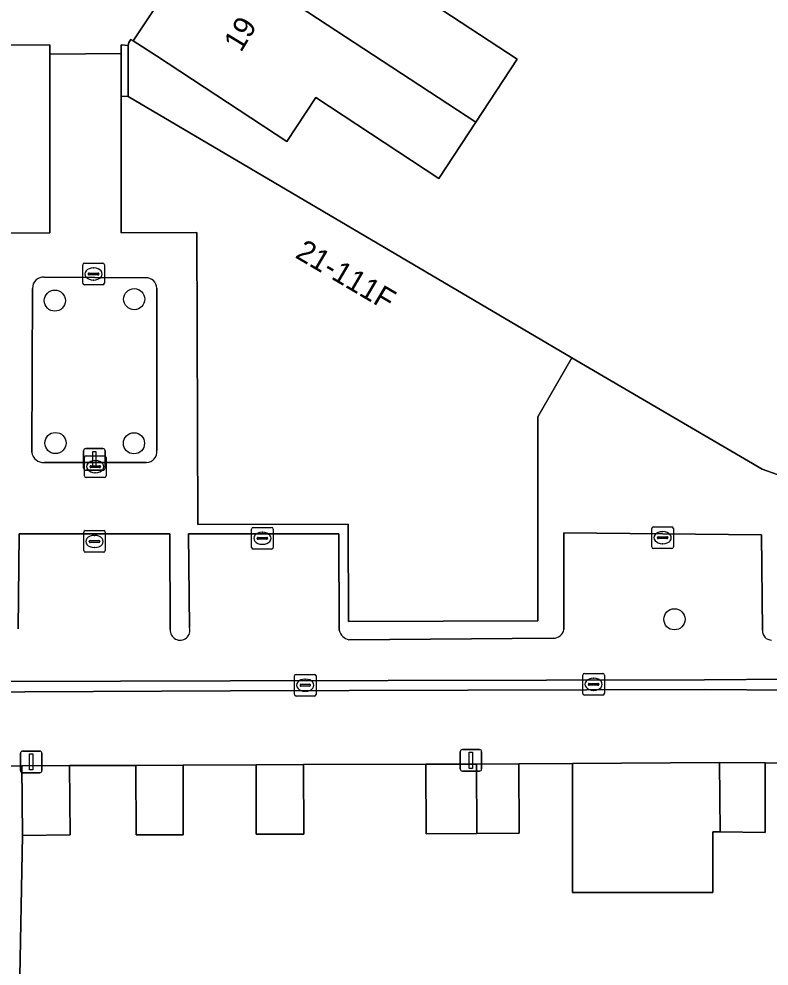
# Model space of a CAD drawing. Extents: x 159716 to 160783, y 383290 to 384031.
# Drawn here: x 160223.85 to 160258.52, y 383782.17 to 383825.95 of the extents above; entities that cross this region are included whole.
import ezdxf

# ---------------------------------------------------------------- set-up
doc = ezdxf.new("R2010")
doc.units = 0
for name, color, linetype in [('IMGEO_Boom', 7, 'Continuous'), ('IMGEO_Erf', 7, 'Continuous'), ('IMGEO_Groenvoorziening', 7, 'Continuous'), ('IMGEO_Kolk', 7, 'Continuous'), ('IMGEO_Lichtmast', 7, 'Continuous'), ('IMGEO_Muur', 7, 'Continuous'), ('IMGEO_Pand', 7, 'Continuous'), ('IMGEO_Pand_nummerreeks', 7, 'Continuous'), ('IMGEO_Parkeervlak_open', 7, 'Continuous'), ('IMGEO_Rijbaan_lokaal_open', 7, 'Continuous'), ('IMGEO_Voetpad_open', 7, 'Continuous')]:
    doc.layers.add(name, color=color, linetype=linetype)

msp = doc.modelspace()

# ---------------------------------------------------------------- linework, layer by layer
at = {"layer": 'IMGEO_Boom'}
for centre in [(160225.505, 383812.931), (160229.175, 383812.999), (160225.533, 383806.347), (160229.163, 383806.335), (160254.15, 383798.2)]:
    msp.add_circle(centre, 0.489, dxfattribs=at)
at = {"layer": 'IMGEO_Erf'}
for points in [[(160241.255, 383827.794), (160246.882, 383824.096), (160244.962, 383821.175), (160243.256, 383818.578), (160237.569, 383822.315), (160236.236, 383820.285), (160230.202, 383824.25), (160229.124, 383824.942), (160229.025, 383825.006), (160228.933, 383824.866), (160228.896, 383824.729), (160228.897, 383822.372), (160249.41, 383810.281), (160258.204, 383805.144), (160258.906, 383804.9)], [(160264.206, 383791.469), (160258.341, 383791.555), (160258.342, 383788.345), (160256.258, 383788.369), (160255.919, 383788.365), (160255.92, 383785.574), (160249.443, 383785.571), (160249.441, 383791.528), (160246.95, 383791.515), (160246.965, 383788.305), (160245.015, 383788.296), (160242.669, 383788.285), (160242.654, 383791.495), (160237.008, 383791.479), (160237.022, 383788.269), (160234.82, 383788.259), (160234.806, 383791.469), (160231.438, 383791.45), (160231.444, 383788.24), (160229.261, 383788.236), (160229.256, 383791.446), (160226.184, 383791.437), (160226.211, 383788.227), (160224.005, 383788.208), (160223.873, 383780.869)]]:
    msp.add_lwpolyline(points, dxfattribs=at)
at = {"layer": 'IMGEO_Groenvoorziening'}
for points in [[(160229.704, 383813.992), (160225.014, 383814.011)], [(160224.475, 383813.495), (160224.437, 383805.91)], [(160230.221, 383805.996), (160230.22, 383813.502)], [(160225.008, 383805.44), (160229.744, 383805.454)]]:
    msp.add_lwpolyline(points, dxfattribs=at)
for centre, radius, start, end in [((160224.966, 383813.522), 0.492, 84.3723, 183.1299), ((160229.718, 383813.49), 0.502, 1.356, 91.6049), ((160224.993, 383806.004), 0.564, 189.5505, 271.5327), ((160229.741, 383805.937), 0.483, 270.3403, 6.9594)]:
    msp.add_arc(centre, radius, start, end, dxfattribs=at)
at = {"layer": 'IMGEO_Kolk'}
for p, q in [((160226.794, 383813.737), (160226.794, 383814.589)), ((160226.869, 383814.663), (160227.721, 383814.663)), ((160227.795, 383814.589), (160227.795, 383813.737)), ((160227.053, 383814.157), (160227.053, 383814.169)), ((160227.491, 383814.12), (160227.093, 383814.12)), ((160227.096, 383814.206), (160227.494, 383814.206)), ((160227.282, 383814.443), (160227.307, 383814.443)), ((160227.537, 383814.169), (160227.537, 383814.157)), ((160227.721, 383813.663), (160226.869, 383813.663)), ((160227.305, 383813.883), (160227.28, 383813.883)), ((160226.948, 383805.755), (160227.8, 383805.755)), ((160226.873, 383804.829), (160226.873, 383805.681)), ((160227.175, 383805.298), (160227.573, 383805.298)), ((160227.361, 383805.535), (160227.386, 383805.535)), ((160227.874, 383805.681), (160227.874, 383804.829)), ((160227.132, 383805.249), (160227.132, 383805.261)), ((160227.57, 383805.212), (160227.172, 383805.212)), ((160227.384, 383804.975), (160227.359, 383804.975)), ((160227.616, 383805.261), (160227.616, 383805.249)), ((160227.8, 383804.755), (160226.948, 383804.755)), ((160226.838, 383801.372), (160226.838, 383802.224)), ((160226.913, 383802.298), (160227.765, 383802.298)), ((160227.839, 383802.224), (160227.839, 383801.372)), ((160234.601, 383801.518), (160234.601, 383802.37)), ((160234.676, 383802.444), (160235.528, 383802.444)), ((160235.089, 383802.224), (160235.114, 383802.224)), ((160235.602, 383802.37), (160235.602, 383801.518)), ((160253.103, 383801.544), (160253.103, 383802.396)), ((160253.178, 383802.47), (160254.03, 383802.47)), ((160253.591, 383802.25), (160253.616, 383802.25)), ((160254.104, 383802.396), (160254.104, 383801.544)), ((160227.097, 383801.792), (160227.097, 383801.804)), ((160227.14, 383801.841), (160227.538, 383801.841)), ((160227.326, 383802.078), (160227.351, 383802.078)), ((160227.581, 383801.804), (160227.581, 383801.792)), ((160234.86, 383801.938), (160234.86, 383801.95)), ((160235.298, 383801.901), (160234.9, 383801.901)), ((160234.903, 383801.987), (160235.301, 383801.987)), ((160235.344, 383801.95), (160235.344, 383801.938)), ((160253.362, 383801.964), (160253.362, 383801.976)), ((160253.8, 383801.927), (160253.402, 383801.927)), ((160253.405, 383802.013), (160253.803, 383802.013)), ((160253.846, 383801.976), (160253.846, 383801.964)), ((160227.535, 383801.755), (160227.137, 383801.755)), ((160227.349, 383801.518), (160227.324, 383801.518)), ((160235.528, 383801.444), (160234.676, 383801.444)), ((160235.112, 383801.664), (160235.087, 383801.664)), ((160254.03, 383801.47), (160253.178, 383801.47)), ((160253.614, 383801.69), (160253.589, 383801.69)), ((160227.765, 383801.298), (160226.913, 383801.298)), ((160236.656, 383795.652), (160237.508, 383795.652)), ((160249.987, 383795.693), (160250.839, 383795.693)), ((160236.581, 383794.726), (160236.581, 383795.578)), ((160237.069, 383795.432), (160237.094, 383795.432)), ((160237.582, 383795.578), (160237.582, 383794.726)), ((160249.912, 383794.767), (160249.912, 383795.619)), ((160250.171, 383795.187), (160250.171, 383795.199)), ((160250.214, 383795.236), (160250.612, 383795.236)), ((160250.4, 383795.473), (160250.425, 383795.473)), ((160250.655, 383795.199), (160250.655, 383795.187)), ((160250.913, 383795.619), (160250.913, 383794.767)), ((160236.84, 383795.146), (160236.84, 383795.158)), ((160237.278, 383795.109), (160236.88, 383795.109)), ((160236.883, 383795.195), (160237.281, 383795.195)), ((160237.092, 383794.872), (160237.067, 383794.872)), ((160237.324, 383795.158), (160237.324, 383795.146)), ((160250.609, 383795.15), (160250.211, 383795.15)), ((160250.423, 383794.913), (160250.398, 383794.913)), ((160237.508, 383794.652), (160236.656, 383794.652)), ((160250.839, 383794.693), (160249.987, 383794.693))]:
    msp.add_line(p, q, dxfattribs=at)
for points in [[(160226.794, 383813.737), (160226.794, 383814.589)], [(160226.869, 383814.663), (160227.721, 383814.663)], [(160227.795, 383814.589), (160227.795, 383813.737)], [(160227.721, 383813.663), (160226.869, 383813.663)], [(160226.948, 383805.755), (160227.8, 383805.755)], [(160226.873, 383804.829), (160226.873, 383805.681)], [(160227.874, 383805.681), (160227.874, 383804.829)], [(160227.8, 383804.755), (160226.948, 383804.755)], [(160226.838, 383801.372), (160226.838, 383802.224)], [(160226.913, 383802.298), (160227.765, 383802.298)], [(160227.839, 383802.224), (160227.839, 383801.372)], [(160234.601, 383801.518), (160234.601, 383802.37)], [(160234.676, 383802.444), (160235.528, 383802.444)], [(160235.602, 383802.37), (160235.602, 383801.518)], [(160253.103, 383801.544), (160253.103, 383802.396)], [(160253.178, 383802.47), (160254.03, 383802.47)], [(160254.104, 383802.396), (160254.104, 383801.544)], [(160235.528, 383801.444), (160234.676, 383801.444)], [(160254.03, 383801.47), (160253.178, 383801.47)], [(160227.765, 383801.298), (160226.913, 383801.298)], [(160236.656, 383795.652), (160237.508, 383795.652)], [(160249.987, 383795.693), (160250.839, 383795.693)], [(160236.581, 383794.726), (160236.581, 383795.578)], [(160237.582, 383795.578), (160237.582, 383794.726)], [(160249.912, 383794.767), (160249.912, 383795.619)], [(160250.913, 383795.619), (160250.913, 383794.767)], [(160237.508, 383794.652), (160236.656, 383794.652)], [(160250.839, 383794.693), (160249.987, 383794.693)]]:
    msp.add_lwpolyline(points, dxfattribs=at)
for centre, radius, start, end in [((160226.871, 383814.587), 0.0765, 91.552, 178.448), ((160226.871, 383814.587), 0.0765, 91.552, 178.448), ((160227.719, 383814.587), 0.0765, 1.552, 88.448), ((160227.719, 383814.587), 0.0765, 1.552, 88.448), ((160227.093, 383814.166), 0.0403, 85.8775, 175.7526), ((160227.09, 383814.156), 0.0366, 178.938, 274.7102), ((160227.494, 383814.163), 0.043, 264.8664, 352.4533), ((160227.498, 383814.168), 0.0386, 1.7309, 96.639), ((160226.871, 383813.739), 0.0765, 181.552, 268.448), ((160226.871, 383813.739), 0.0765, 181.552, 268.448), ((160227.719, 383813.739), 0.0765, 271.552, 358.448), ((160227.719, 383813.739), 0.0765, 271.552, 358.448), ((160226.95, 383805.679), 0.0765, 91.552, 178.448), ((160226.95, 383805.679), 0.0765, 91.552, 178.448), ((160227.798, 383805.679), 0.0765, 1.552, 88.448), ((160227.798, 383805.679), 0.0765, 1.552, 88.448), ((160227.172, 383805.258), 0.0403, 85.8775, 175.7526), ((160227.577, 383805.26), 0.0386, 1.7309, 96.639), ((160227.169, 383805.248), 0.0366, 178.938, 274.7102), ((160227.573, 383805.255), 0.043, 264.8664, 352.4533), ((160226.95, 383804.831), 0.0765, 181.552, 268.448), ((160226.95, 383804.831), 0.0765, 181.552, 268.448), ((160227.798, 383804.831), 0.0765, 271.552, 358.448), ((160227.798, 383804.831), 0.0765, 271.552, 358.448), ((160226.915, 383802.222), 0.0765, 91.552, 178.448), ((160226.915, 383802.222), 0.0765, 91.552, 178.448), ((160227.763, 383802.222), 0.0765, 1.552, 88.448), ((160227.763, 383802.222), 0.0765, 1.552, 88.448), ((160234.678, 383802.368), 0.0765, 91.552, 178.448), ((160234.678, 383802.368), 0.0765, 91.552, 178.448), ((160235.526, 383802.368), 0.0765, 1.552, 88.448), ((160235.526, 383802.368), 0.0765, 1.552, 88.448), ((160253.18, 383802.394), 0.0765, 91.552, 178.448), ((160253.18, 383802.394), 0.0765, 91.552, 178.448), ((160254.028, 383802.394), 0.0765, 1.552, 88.448), ((160254.028, 383802.394), 0.0765, 1.552, 88.448), ((160227.137, 383801.801), 0.0403, 85.8775, 175.7526), ((160227.134, 383801.791), 0.0366, 178.938, 274.7102), ((160227.538, 383801.798), 0.043, 264.8664, 352.4533), ((160227.542, 383801.803), 0.0386, 1.7309, 96.639), ((160234.9, 383801.947), 0.0403, 85.8775, 175.7526), ((160234.897, 383801.937), 0.0366, 178.938, 274.7102), ((160235.301, 383801.944), 0.043, 264.8664, 352.4533), ((160235.305, 383801.949), 0.0386, 1.7309, 96.639), ((160253.402, 383801.973), 0.0403, 85.8775, 175.7526), ((160253.399, 383801.963), 0.0366, 178.938, 274.7102), ((160253.803, 383801.97), 0.043, 264.8664, 352.4533), ((160253.807, 383801.975), 0.0386, 1.7309, 96.639), ((160226.915, 383801.374), 0.0765, 181.552, 268.448), ((160226.915, 383801.374), 0.0765, 181.552, 268.448), ((160227.763, 383801.374), 0.0765, 271.552, 358.448), ((160227.763, 383801.374), 0.0765, 271.552, 358.448), ((160234.678, 383801.52), 0.0765, 181.552, 268.448), ((160234.678, 383801.52), 0.0765, 181.552, 268.448), ((160235.526, 383801.52), 0.0765, 271.552, 358.448), ((160235.526, 383801.52), 0.0765, 271.552, 358.448), ((160253.18, 383801.546), 0.0765, 181.552, 268.448), ((160253.18, 383801.546), 0.0765, 181.552, 268.448), ((160254.028, 383801.546), 0.0765, 271.552, 358.448), ((160254.028, 383801.546), 0.0765, 271.552, 358.448), ((160236.658, 383795.576), 0.0765, 91.552, 178.448), ((160236.658, 383795.576), 0.0765, 91.552, 178.448), ((160237.506, 383795.576), 0.0765, 1.552, 88.448), ((160237.506, 383795.576), 0.0765, 1.552, 88.448), ((160249.989, 383795.617), 0.0765, 91.552, 178.448), ((160249.989, 383795.617), 0.0765, 91.552, 178.448), ((160250.837, 383795.617), 0.0765, 1.552, 88.448), ((160250.837, 383795.617), 0.0765, 1.552, 88.448), ((160250.211, 383795.196), 0.0403, 85.8775, 175.7526), ((160250.616, 383795.198), 0.0386, 1.7309, 96.639), ((160236.88, 383795.155), 0.0403, 85.8775, 175.7526), ((160236.877, 383795.145), 0.0366, 178.938, 274.7102), ((160237.281, 383795.152), 0.043, 264.8664, 352.4533), ((160237.285, 383795.157), 0.0386, 1.7309, 96.639), ((160249.989, 383794.769), 0.0765, 181.552, 268.448), ((160249.989, 383794.769), 0.0765, 181.552, 268.448), ((160250.208, 383795.186), 0.0366, 178.938, 274.7102), ((160250.612, 383795.193), 0.043, 264.8664, 352.4533), ((160250.837, 383794.769), 0.0765, 271.552, 358.448), ((160250.837, 383794.769), 0.0765, 271.552, 358.448), ((160236.658, 383794.728), 0.0765, 181.552, 268.448), ((160236.658, 383794.728), 0.0765, 181.552, 268.448), ((160237.506, 383794.728), 0.0765, 271.552, 358.448), ((160237.506, 383794.728), 0.0765, 271.552, 358.448)]:
    msp.add_arc(centre, radius, start, end, dxfattribs=at)
for centre, major_axis, ratio, start_param, end_param in [((160227.281, 383814.163), (-0.387, 0.002), 0.722429, 4.712389, 7.853982), ((160227.306, 383814.163), (-0.39, 0.002), 0.717154, 1.570796, 4.712389), ((160227.36, 383805.255), (-0.387, 0.002), 0.722429, 4.712389, 7.853982), ((160227.385, 383805.255), (-0.39, 0.002), 0.717154, 1.570796, 4.712389), ((160235.088, 383801.944), (-0.387, 0.002), 0.722429, 4.712389, 7.853982), ((160235.113, 383801.944), (-0.39, 0.002), 0.717154, 1.570796, 4.712389), ((160253.59, 383801.97), (-0.387, 0.002), 0.722429, 4.712389, 7.853982), ((160253.615, 383801.97), (-0.39, 0.002), 0.717154, 1.570796, 4.712389), ((160227.325, 383801.798), (-0.387, 0.002), 0.722429, 4.712389, 7.853982), ((160227.35, 383801.798), (-0.39, 0.002), 0.717154, 1.570796, 4.712389), ((160237.068, 383795.152), (-0.387, 0.002), 0.722429, 4.712389, 7.853982), ((160237.093, 383795.152), (-0.39, 0.002), 0.717154, 1.570796, 4.712389), ((160250.399, 383795.193), (-0.387, 0.002), 0.722429, 4.712389, 7.853982), ((160250.424, 383795.193), (-0.39, 0.002), 0.717154, 1.570796, 4.712389)]:
    msp.add_ellipse(centre, major_axis=major_axis, ratio=ratio, start_param=start_param, end_param=end_param, dxfattribs=at)
at = {"layer": 'IMGEO_Lichtmast'}
for p, q in [((160226.837, 383805.187), (160226.837, 383805.987)), ((160226.837, 383805.987), (160226.837, 383805.187)), ((160226.937, 383806.087), (160227.727, 383806.087)), ((160227.727, 383806.087), (160226.937, 383806.087)), ((160227.827, 383805.987), (160227.827, 383805.187)), ((160227.827, 383805.187), (160227.827, 383805.987)), ((160227.727, 383805.087), (160226.937, 383805.087)), ((160226.937, 383805.087), (160227.727, 383805.087)), ((160244.347, 383792.178), (160245.137, 383792.178)), ((160245.137, 383792.178), (160244.347, 383792.178)), ((160223.917, 383791.207), (160223.917, 383792.007)), ((160223.917, 383792.007), (160223.917, 383791.207)), ((160224.017, 383792.107), (160224.807, 383792.107)), ((160224.807, 383792.107), (160224.017, 383792.107)), ((160224.907, 383792.007), (160224.907, 383791.207)), ((160224.907, 383791.207), (160224.907, 383792.007)), ((160244.247, 383791.278), (160244.247, 383792.078)), ((160244.247, 383792.078), (160244.247, 383791.278)), ((160245.237, 383792.078), (160245.237, 383791.278)), ((160245.237, 383791.278), (160245.237, 383792.078)), ((160224.807, 383791.107), (160224.017, 383791.107)), ((160224.017, 383791.107), (160224.807, 383791.107)), ((160245.137, 383791.178), (160244.347, 383791.178)), ((160244.347, 383791.178), (160245.137, 383791.178))]:
    msp.add_line(p, q, dxfattribs=at)
for points in [[(160227.257, 383805.962), (160227.407, 383805.962), (160227.407, 383805.212), (160227.257, 383805.212), (160227.257, 383805.962)], [(160224.337, 383791.982), (160224.487, 383791.982), (160224.487, 383791.232), (160224.337, 383791.232), (160224.337, 383791.982)], [(160244.667, 383792.053), (160244.817, 383792.053), (160244.817, 383791.303), (160244.667, 383791.303), (160244.667, 383792.053)]]:
    msp.add_lwpolyline(points, dxfattribs=at)
for centre, start, end in [((160226.937, 383805.987), 90, 180), ((160226.937, 383805.987), 90, 180), ((160227.727, 383805.987), 0, 90), ((160227.727, 383805.987), 360, 90), ((160226.937, 383805.187), 180, 270), ((160226.937, 383805.187), 180, 270), ((160227.727, 383805.187), 270, 0), ((160227.727, 383805.187), 270, 0), ((160244.347, 383792.078), 90, 180), ((160244.347, 383792.078), 90, 180), ((160245.137, 383792.078), 0, 90), ((160245.137, 383792.078), 360, 90), ((160224.017, 383792.007), 90, 180), ((160224.017, 383792.007), 90, 180), ((160224.807, 383792.007), 0, 90), ((160224.807, 383792.007), 360, 90), ((160244.347, 383791.278), 180, 270), ((160244.347, 383791.278), 180, 270), ((160245.137, 383791.278), 270, 0), ((160245.137, 383791.278), 270, 0), ((160224.017, 383791.207), 180, 270), ((160224.017, 383791.207), 180, 270), ((160224.807, 383791.207), 270, 0), ((160224.807, 383791.207), 270, 0)]:
    msp.add_arc(centre, 0.1, start, end, dxfattribs=at)
at = {"layer": 'IMGEO_Muur'}
msp.add_lwpolyline([(160228.577, 383822.376), (160228.897, 383822.372), (160228.896, 383824.729), (160228.576, 383824.752), (160228.576, 383824.356)], close=True, dxfattribs=at)
msp.add_lwpolyline([(160258.204, 383805.144), (160249.41, 383810.281)], dxfattribs=at)
at = {"layer": 'IMGEO_Pand'}
for points in [[(160242.464, 383829.635), (160242.217, 383829.797), (160235.513, 383834.202), (160232.578, 383829.766), (160232.369, 383829.45), (160232.464, 383829.387), (160244.962, 383821.175), (160246.882, 383824.096), (160241.255, 383827.794)], [(160232.578, 383829.766), (160232.403, 383829.882), (160229.124, 383824.942), (160230.202, 383824.25), (160236.236, 383820.285), (160237.569, 383822.315), (160243.256, 383818.578), (160244.962, 383821.175), (160232.464, 383829.387), (160232.369, 383829.45)], [(160222.57, 383816.054), (160225.277, 383816.068), (160225.267, 383824.332), (160225.267, 383824.758), (160206.82, 383824.713), (160206.798, 383824.41), (160206.807, 383819.81), (160206.819, 383816.264), (160206.879, 383798.012), (160215.632, 383798.039), (160215.634, 383802.54), (160222.593, 383802.558)], [(160249.41, 383810.281), (160228.897, 383822.372), (160228.577, 383822.376), (160228.577, 383816.068), (160232.065, 383816.079), (160232.111, 383802.581), (160239.072, 383802.593), (160239.089, 383798.099), (160247.835, 383798.123), (160247.829, 383807.565)], [(160223.977, 383791.418), (160224.005, 383788.208), (160226.211, 383788.227), (160226.184, 383791.437)], [(160231.438, 383791.45), (160229.256, 383791.446), (160229.261, 383788.236), (160231.444, 383788.24)], [(160237.008, 383791.479), (160234.806, 383791.469), (160234.82, 383788.259), (160237.022, 383788.269)], [(160244.994, 383791.506), (160242.654, 383791.495), (160242.669, 383788.285), (160245.015, 383788.296)], [(160245.015, 383788.296), (160246.965, 383788.305), (160246.95, 383791.515), (160244.994, 383791.506)], [(160256.237, 383791.579), (160249.441, 383791.528), (160249.443, 383785.571), (160255.92, 383785.574), (160255.919, 383788.365), (160256.258, 383788.369)], [(160256.258, 383788.369), (160258.342, 383788.345), (160258.341, 383791.555), (160256.237, 383791.579)]]:
    msp.add_lwpolyline(points, close=True, dxfattribs=at)
at = {"layer": 'IMGEO_Parkeervlak_open'}
for points in [[(160230.841, 383797.73), (160230.826, 383802.148), (160223.854, 383802.147), (160223.813, 383797.761)], [(160238.655, 383797.689), (160238.636, 383802.149), (160231.684, 383802.153), (160231.728, 383797.826)], [(160258.214, 383797.689), (160258.181, 383802.1), (160249.035, 383802.194), (160249.037, 383797.723)], [(160188.011, 383795.215), (160199.565, 383795.252), (160208.246, 383795.28), (160233.617, 383795.36), (160255.542, 383795.407), (160259.408, 383795.436), (160280.885, 383795), (160295.16, 383794.71), (160295.672, 383798.398), (160295.464, 383798.401), (160292.967, 383798.429), (160289.723, 383798.461), (160289.685, 383797.647)], [(160248.547, 383797.324), (160239.101, 383797.251)]]:
    msp.add_lwpolyline(points, dxfattribs=at)
for centre, radius, start, end in [((160231.294, 383797.688), 0.455, 174.6611, 17.693), ((160239.234, 383797.833), 0.597, 193.9364, 257.1006), ((160248.563, 383797.805), 0.481, 268.0981, 350.2127), ((160258.648, 383797.673), 0.434, 177.8616, 269.1339)]:
    msp.add_arc(centre, radius, start, end, dxfattribs=at)
at = {"layer": 'IMGEO_Rijbaan_lokaal_open'}
for points in [[(160259.401, 383794.924), (160255.57, 383794.946), (160233.628, 383794.884), (160208.259, 383794.771), (160208.246, 383795.28), (160199.565, 383795.252)], [(160205.579, 383791.364), (160210.551, 383791.389), (160212.622, 383791.391), (160214.841, 383791.393), (160220.324, 383791.421), (160221.533, 383791.416), (160222.519, 383791.416), (160223.977, 383791.418), (160226.184, 383791.437), (160229.256, 383791.446), (160231.438, 383791.45), (160234.806, 383791.469), (160237.008, 383791.479), (160242.654, 383791.495), (160244.994, 383791.506), (160246.95, 383791.515), (160249.441, 383791.528), (160256.237, 383791.579), (160258.341, 383791.555), (160264.206, 383791.469)]]:
    msp.add_lwpolyline(points, dxfattribs=at)
msp.add_lwpolyline([(160280.885, 383795), (160259.408, 383795.436), (160255.542, 383795.407), (160233.617, 383795.36), (160208.246, 383795.28), (160208.259, 383794.771), (160233.628, 383794.884), (160255.57, 383794.946), (160259.401, 383794.924), (160280.891, 383794.504)], close=True, dxfattribs=at)
at = {"layer": 'IMGEO_Voetpad_open'}
for points in [[(160148.656, 383824.648), (160152.8, 383824.55), (160159.26, 383824.59), (160159.257, 383824.155), (160160.884, 383824.144), (160160.894, 383824.625), (160197.322, 383824.705), (160197.303, 383824.328), (160198.403, 383824.309), (160198.403, 383824.688), (160201.137, 383824.694), (160201.136, 383824.399), (160206.798, 383824.41), (160206.82, 383824.713), (160225.267, 383824.758), (160225.267, 383824.332), (160228.576, 383824.356), (160228.576, 383824.752), (160228.896, 383824.729), (160228.933, 383824.866), (160229.025, 383825.006), (160229.124, 383824.942), (160232.403, 383829.882)], [(160232.065, 383816.079), (160228.577, 383816.068), (160228.577, 383822.376), (160228.576, 383824.356), (160225.267, 383824.332), (160225.277, 383816.068), (160222.57, 383816.054), (160222.593, 383802.558), (160215.634, 383802.54), (160215.632, 383798.039), (160206.879, 383798.012), (160206.819, 383816.264), (160206.807, 383819.81), (160206.798, 383824.41), (160201.136, 383824.399), (160201.113, 383816.253), (160198.397, 383816.256), (160198.403, 383824.309), (160197.303, 383824.328), (160197.305, 383819.798), (160197.306, 383816.257), (160197.345, 383798.087), (160188.631, 383798.111), (160188.642, 383797.164)], [(160272.599, 383797.34), (160273.443, 383801.846), (160266.648, 383802.891), (160259.91, 383804.552), (160258.906, 383804.9), (160258.204, 383805.144), (160249.41, 383810.281), (160247.829, 383807.565), (160247.835, 383798.123), (160239.089, 383798.099), (160239.072, 383802.593), (160232.111, 383802.581), (160232.065, 383816.079)], [(160225.014, 383814.011), (160229.704, 383813.992)], [(160224.437, 383805.91), (160224.475, 383813.495)], [(160230.22, 383813.502), (160230.221, 383805.996)], [(160229.744, 383805.454), (160225.008, 383805.44)], [(160223.813, 383797.761), (160223.854, 383802.147), (160230.826, 383802.148), (160230.841, 383797.73)], [(160231.728, 383797.826), (160231.684, 383802.153), (160238.636, 383802.149), (160238.655, 383797.689)], [(160249.037, 383797.723), (160249.035, 383802.194), (160258.181, 383802.1), (160258.214, 383797.689)], [(160239.101, 383797.251), (160248.547, 383797.324)]]:
    msp.add_lwpolyline(points, dxfattribs=at)
msp.add_lwpolyline([(160224.005, 383788.208), (160223.977, 383791.418), (160222.519, 383791.416), (160222.518, 383788.206), (160222.714, 383774.658), (160222.746, 383771.805), (160222.761, 383766.805), (160223.905, 383766.809), (160223.889, 383771.809), (160223.873, 383780.869)], close=True, dxfattribs=at)
for centre, radius, start, end in [((160224.966, 383813.522), 0.492, 84.3723, 183.1299), ((160229.718, 383813.49), 0.502, 1.356, 91.6049), ((160224.993, 383806.004), 0.564, 189.5505, 271.5327), ((160229.741, 383805.937), 0.483, 270.3403, 6.9594), ((160231.294, 383797.688), 0.455, 174.6611, 17.693), ((160239.234, 383797.833), 0.597, 193.9364, 257.1006), ((160248.563, 383797.805), 0.481, 268.0981, 350.2127), ((160258.648, 383797.673), 0.434, 177.8616, 269.1339)]:
    msp.add_arc(centre, radius, start, end, dxfattribs=at)

# ---------------------------------------------------------------- texts
at = {"layer": 'IMGEO_Pand_nummerreeks'}
for s, rotation, p in [('19', 58.8657, (160234.11, 383824.375)), ('21-111F', 329.4843, (160236.57, 383814.948))]:
    msp.add_text(s, height=1, rotation=rotation, dxfattribs=at).set_placement(p)

doc.saveas('drawing.dxf')
